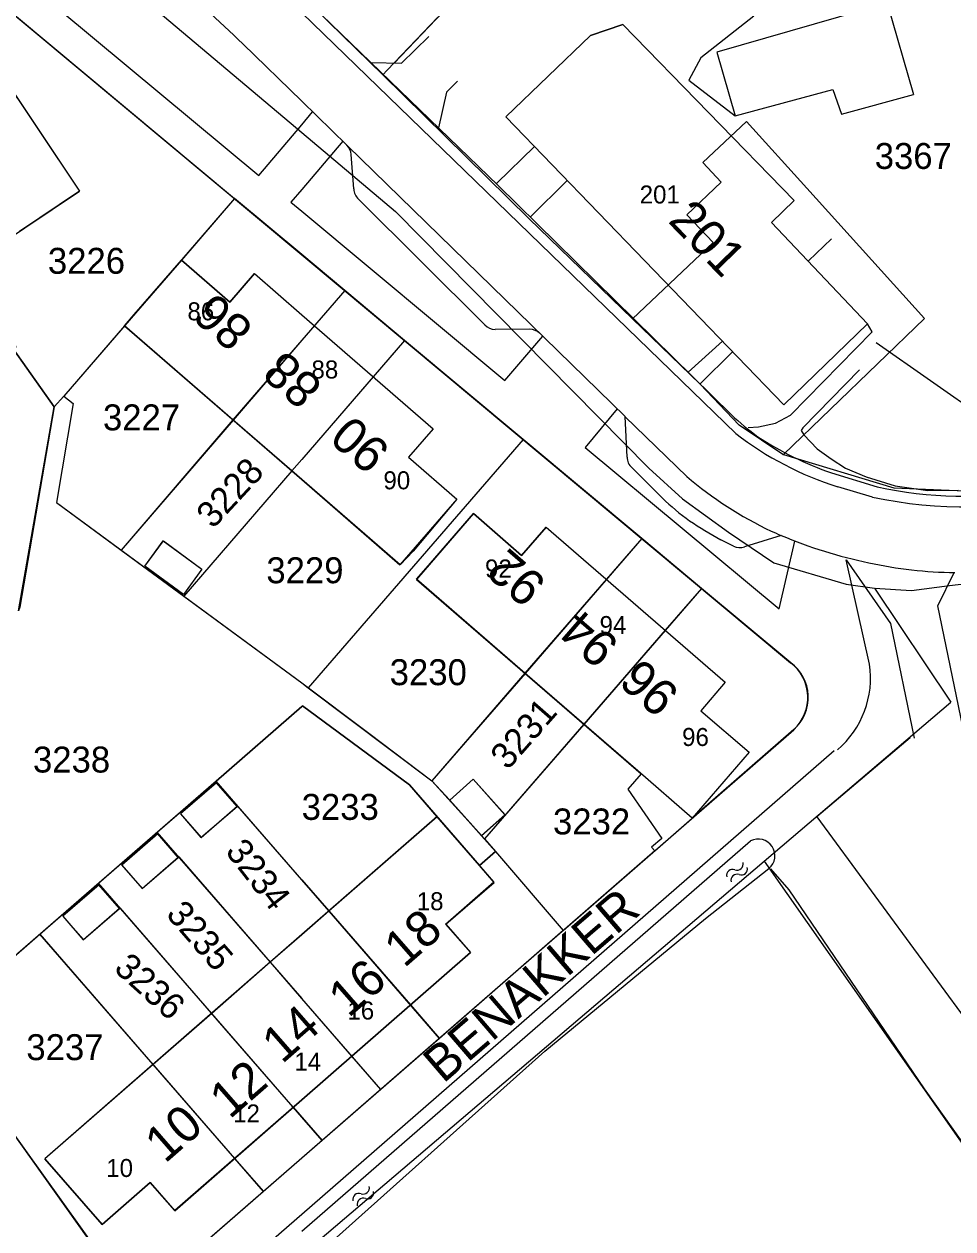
# Model space of a CAD drawing. Extents: x 148816 to 151297, y 399515 to 402500.
# Drawn here: x 150980.7 to 151045.2, y 400782.4 to 400866 of the extents above; entities that cross this region are included whole.
import ezdxf

# ---------------------------------------------------------------- set-up
doc = ezdxf.new("R2010")
doc.units = 0
for name, color, linetype in [('B01 Hoofdgebouw  [D] Norm', 7, 'Continuous'), ('B01 Hoofdgebouw  [T] Norm', 7, 'Continuous'), ('B01 hoofgebouw', 7, 'Continuous'), ('B02 Bijgebouw  [D] Norm', 7, 'Continuous'), ('B03 Overig opstal  [D] Norm', 7, 'Continuous'), ('B07 Tussenmuur  [T] Norm', 7, 'Continuous'), ('G01 perceelsgrens', 7, 'Continuous'), ('S05 Water  Norm', 7, 'Continuous'), ('T04 Haag heg  [D] Gem', 7, 'Continuous'), ('T09 Insteek water  [T] Norm', 7, 'Continuous'), ('V00 Kant verharding algemeen  [T] Norm', 7, 'Continuous'), ('V00 Kant verharding algemeen secundair  [T] Gem', 7, 'Continuous'), ('Z01 perceelnummer', 7, 'Continuous'), ('Z02 huisnummer', 7, 'Continuous'), ('Z02 Huisnummer  [Tekst] Norm', 7, 'Continuous'), ('Z06 straatnaam', 7, 'Continuous')]:
    doc.layers.add(name, color=color, linetype=linetype)

msp = doc.modelspace()

# ---------------------------------------------------------------- linework, layer by layer
at = {"layer": 'B01 Hoofdgebouw  [D] Norm'}
for p, q in [((151040.634, 400867.473), (151042.454, 400861.139)), ((151030.069, 400859.671), (151036.857, 400861.491)), ((151036.857, 400861.491), (151037.454, 400859.77)), ((151037.454, 400859.77), (151042.454, 400861.139))]:
    msp.add_line(p, q, dxfattribs=at)
msp.add_lwpolyline([(151023.548, 400814.002), (151022.632, 400812.943), (151024.985, 400809.517)], dxfattribs=at)
at = {"layer": 'B01 Hoofdgebouw  [T] Norm'}
for p, q in [((151020.03, 400865.24), (151022.29, 400866)), ((151034.18, 400853.79), (151022.29, 400866)), ((151014.17, 400859.59), (151020.03, 400865.24)), ((150978.767, 400863.1), (150984.578, 400854.427)), ((151033.46, 400839.61), (151014.17, 400859.59)), ((150976.557, 400849.055), (150984.578, 400854.427)), ((151034.18, 400853.79), (151032.59, 400852.25)), ((151032.59, 400852.25), (151039.27, 400845.23)), ((151036.754, 400851.132), (151035.164, 400849.592)), ((150991.652, 400849.645), (150987.696, 400845.081)), ((150995.002, 400846.741), (150991.652, 400849.645)), ((150996.714, 400848.716), (150995.002, 400846.741)), ((150996.714, 400848.716), (151000, 400845.862)), ((151000, 400845.862), (151009.119, 400837.941)), ((150987.696, 400845.081), (151000, 400834.417)), ((151039.27, 400845.23), (151033.46, 400839.61)), ((151009.119, 400837.941), (151007.412, 400835.971)), ((151007.412, 400835.971), (151010.766, 400833.065)), ((151000, 400834.417), (151006.817, 400828.508)), ((151010.766, 400833.065), (151006.817, 400828.508)), ((151011.909, 400832.06), (151007.957, 400827.492)), ((151015.259, 400829.162), (151011.909, 400832.06)), ((151016.96, 400831.128), (151015.259, 400829.162)), ((151016.96, 400831.128), (151029.394, 400820.351)), ((151007.957, 400827.492), (151023.548, 400814.002)), ((151029.394, 400820.351), (151027.685, 400818.379)), ((151027.685, 400818.379), (151031.056, 400815.515)), ((151031.056, 400815.515), (151027.102, 400810.927)), ((151009.387, 400811.029), (151000, 400802.839)), ((151013.338, 400806.5), (151009.387, 400811.029)), ((151009.987, 400803.577), (151013.338, 400806.5)), ((151011.713, 400801.599), (151009.987, 400803.577)), ((151000, 400802.839), (150982.179, 400787.29)), ((151011.713, 400801.599), (151000, 400791.376)), ((151000, 400791.376), (150991.19, 400783.686)), ((150986.156, 400782.731), (150982.179, 400787.29)), ((150989.488, 400785.637), (150986.156, 400782.731)), ((150991.19, 400783.686), (150989.488, 400785.637))]:
    msp.add_line(p, q, dxfattribs=at)
msp.add_lwpolyline([(151024.985, 400809.517), (151024.282, 400808.909), (151024.491, 400808.667), (151027.102, 400810.927)], dxfattribs=at)
at = {"layer": 'B01 hoofgebouw'}
for points in [[(151014.17, 400859.59), (151033.46, 400839.61), (151039.27, 400845.23), (151032.59, 400852.25), (151034.181, 400853.79), (151022.29, 400866), (151020.03, 400865.24), (151014.17, 400859.59)], [(150967.186, 400819.316), (150963.026, 400816.543), (150957.229, 400825.238), (150965.272, 400830.61), (150961.675, 400836.006), (150969.714, 400841.402), (150966.102, 400846.778), (150974.129, 400852.173), (150970.501, 400857.562), (150978.767, 400863.1), (150984.578, 400854.427), (150980.424, 400851.645)], [(151014.17, 400859.59), (151033.46, 400839.61)], [(150988.378, 400845.867), (150991.652, 400849.645), (150995.002, 400846.741), (150996.714, 400848.716), (151000, 400845.862)], [(151000, 400834.426), (150999.306, 400835.029), (150995.226, 400838.565), (150987.706, 400845.09), (150988.378, 400845.867)], [(151000, 400845.862), (151009.119, 400837.941), (151007.412, 400835.971), (151010.766, 400833.065), (151007.728, 400829.458)], [(151007.728, 400829.458), (151006.824, 400828.501), (151000, 400834.426)], [(151008.638, 400828.279), (151011.909, 400832.06), (151015.259, 400829.162), (151016.96, 400831.128), (151029.394, 400820.351), (151027.685, 400818.379), (151031.056, 400815.515), (151027.102, 400810.927), (151023.321, 400814.198)], [(150990.396, 400830.162), (150993.073, 400828.206), (150991.794, 400826.456), (150989.119, 400828.409), (150990.396, 400830.162)], [(151023.321, 400814.198), (151019.571, 400817.444), (151015.491, 400820.979), (151007.973, 400827.499), (151008.638, 400828.279)], [(151014.106, 400811.15), (151012.48, 400809.701), (151010.27, 400812.176), (151011.897, 400813.622)], [(151011.897, 400813.622), (151014.106, 400811.15)], [(150994.093, 400813.397), (150991.594, 400811.216), (150993.021, 400809.581), (150995.52, 400811.764)], [(150995.52, 400811.764), (150994.093, 400813.397)], [(151010, 400803.558), (151013.346, 400806.466), (151012.33, 400807.637), (151009.394, 400811.021), (151001.887, 400804.471), (151000, 400802.824)], [(150990.013, 400809.846), (150987.508, 400807.67), (150988.93, 400806.032), (150991.436, 400808.208)], [(150991.436, 400808.208), (150990.013, 400809.846)], [(150985.935, 400806.303), (150983.43, 400804.128), (150984.856, 400802.494), (150987.358, 400804.671)], [(150987.358, 400804.671), (150985.935, 400806.303)], [(151010, 400803.558), (151011.709, 400801.599)], [(151000, 400802.824), (150997.82, 400800.922), (150993.752, 400797.372), (150989.684, 400793.824), (150982.177, 400787.283), (150986.145, 400782.725), (150989.479, 400785.631), (150991.183, 400783.676), (151000, 400791.375)], [(151000, 400791.375), (151011.709, 400801.599)]]:
    msp.add_lwpolyline(points, dxfattribs=at)
at = {"layer": 'B02 Bijgebouw  [D] Norm'}
for p, q in [((151040.634, 400867.473), (151028.803, 400864.073)), ((151028.803, 400864.073), (151030.069, 400859.671))]:
    msp.add_line(p, q, dxfattribs=at)
at = {"layer": 'B03 Overig opstal  [D] Norm'}
for points in [[(150991.787, 400826.456), (150989.109, 400828.414), (150990.39, 400830.166), (150993.068, 400828.208)], [(151012.472, 400809.714), (151010.27, 400812.175), (151011.887, 400813.622), (151014.089, 400811.161)], [(150995.509, 400811.742), (150994.092, 400813.381), (150991.587, 400811.214), (150993.004, 400809.575)], [(150991.426, 400808.203), (150990.009, 400809.842), (150987.504, 400807.675), (150988.921, 400806.036)], [(150987.345, 400804.654), (150985.928, 400806.293), (150983.423, 400804.126), (150984.84, 400802.487)]]:
    msp.add_lwpolyline(points, close=True, dxfattribs=at)
at = {"layer": 'B07 Tussenmuur  [T] Norm'}
for p, q in [((151000, 400844.085), (150995.234, 400838.548)), ((151004.955, 400841.558), (151000, 400835.825)), ((151021.144, 400827.502), (151015.488, 400820.976)), ((151025.225, 400823.965), (151019.573, 400817.441)), ((151001.885, 400804.484), (151007.545, 400797.961)), ((150997.815, 400800.933), (151000, 400798.42)), ((151003.475, 400794.409), (151000, 400798.417)), ((150999.407, 400790.858), (150993.699, 400797.438)), ((150989.576, 400793.94), (150995.338, 400787.306))]:
    msp.add_line(p, q, dxfattribs=at)
at = {"layer": 'G01 perceelsgrens'}
for points in [[(150938.14, 400904.555), (150954.569, 400894.893), (150964.054, 400888.57), (150974.2, 400880.244), (151000, 400858.511)], [(150974.993, 400870.914), (150995.343, 400853.925)], [(151005.625, 400862.512), (151000, 400868.022)], [(151009.443, 400866.499), (151005.934, 400862.834), (151005.625, 400862.512)], [(151022.962, 400845.57), (151015.767, 400852.53), (151005.625, 400862.512)], [(150982.829, 400839.461), (150979.968, 400843.489), (150980.183, 400843.632), (150976.553, 400849.058), (150976.437, 400848.98), (150974.252, 400852.237), (150974.136, 400852.159), (150970.512, 400857.568), (150970.628, 400857.646), (150968.605, 400860.66)], [(151022.962, 400845.57), (151028.546, 400850.868), (151026.721, 400852.793), (151029.11, 400855.06), (151027.822, 400856.418), (151030.857, 400859.267)], [(151035.05, 400854.632), (151030.857, 400859.267)], [(151000, 400858.511), (151006.511, 400853.026), (151024.088, 400835.217), (151026.419, 400833.082), (151029.611, 400830.769), (151032.753, 400828.653), (151037.778, 400827.153), (151039.741, 400826.895)], [(151035.05, 400854.632), (151043.213, 400845.608)], [(150995.343, 400853.925), (150983.48, 400840.209)], [(151000, 400850.035), (150995.343, 400853.925)], [(151002.986, 400847.541), (151000, 400850.035)], [(151002.986, 400847.541), (151000, 400844.085)], [(151007.132, 400844.078), (151002.986, 400847.541)], [(151033.381, 400836.17), (151030.346, 400838.199), (151027.65, 400841.034), (151022.962, 400845.57)], [(151033.438, 400836.153), (151043.213, 400845.608)], [(151000, 400844.085), (150995.229, 400838.563), (150987.47, 400829.525)], [(151007.132, 400844.078), (151000, 400835.825)], [(151015.365, 400837.199), (151007.132, 400844.078)], [(150983.48, 400840.209), (150982.829, 400839.461)], [(150983.48, 400840.209), (150984.139, 400839.691), (150982.977, 400832.831), (150987.47, 400829.525)], [(150982.829, 400839.461), (150980.438, 400825.564), (150980.336, 400825.321)], [(151015.365, 400837.199), (151000.446, 400819.978)], [(151023.597, 400830.333), (151015.365, 400837.199)], [(151033.381, 400836.17), (151033.438, 400836.153)], [(151033.438, 400836.153), (151041.089, 400833.85), (151048.768, 400833.534), (151057.106, 400835.265)], [(151000, 400835.825), (150999.308, 400835.024), (150991.818, 400826.322)], [(151023.597, 400830.333), (151015.497, 400820.973), (151009.03, 400813.522)], [(151027.744, 400826.873), (151023.597, 400830.333)], [(150987.47, 400829.525), (150991.818, 400826.322)], [(151039.741, 400826.895), (151042.32, 400826.728), (151044.942, 400827.071), (151054.547, 400828.191)], [(150991.818, 400826.322), (151000, 400820.306)], [(151027.744, 400826.873), (151019.577, 400817.435), (151012.678, 400809.482)], [(151033.931, 400821.713), (151027.744, 400826.873)], [(151039.741, 400826.895), (151045.052, 400818.98)], [(151000, 400820.306), (151000.446, 400819.978)], [(151000.446, 400819.978), (151009.03, 400813.522)], [(150994.051, 400813.502), (151000, 400818.666)], [(151000, 400818.666), (151000.056, 400818.715), (151007.472, 400813.229)], [(151032.097, 400807.947), (151045.052, 400818.98)], [(151018.152, 400803.129), (151034.148, 400817.061)], [(150989.969, 400809.951), (150994.051, 400813.502)], [(151000, 400806.655), (150994.051, 400813.502)], [(151007.472, 400813.229), (151012.33, 400807.637), (151013.439, 400808.599)], [(151009.03, 400813.522), (151012.678, 400809.482)], [(150985.906, 400806.419), (150989.969, 400809.951)], [(151000, 400798.417), (150997.829, 400800.921), (150989.969, 400809.951)], [(151012.678, 400809.482), (151013.439, 400808.599)], [(151013.439, 400808.599), (151018.152, 400803.129)], [(151000, 400780.612), (151032.097, 400807.947)], [(151032.097, 400807.947), (151077.012, 400743.855)], [(150981.817, 400802.873), (150985.906, 400806.419)], [(151000, 400790.175), (150993.758, 400797.373), (150985.906, 400806.419)], [(151009.554, 400795.644), (151001.9, 400804.468), (151000, 400806.655)], [(150974.593, 400796.588), (150981.817, 400802.873)], [(150997.335, 400785.007), (150989.686, 400793.826), (150981.817, 400802.873)], [(151018.152, 400803.129), (151009.554, 400795.644)], [(151005.48, 400792.098), (151000, 400798.417)], [(150988.451, 400777.273), (150974.593, 400796.588)], [(151009.554, 400795.644), (151005.48, 400792.098)], [(151005.48, 400792.098), (151001.407, 400788.552)], [(151001.407, 400788.552), (151000, 400790.175)], [(151001.407, 400788.552), (151000, 400787.327)], [(151000, 400787.327), (150997.335, 400785.007)], [(150997.335, 400785.007), (150988.451, 400777.273)]]:
    msp.add_lwpolyline(points, dxfattribs=at)
msp.add_arc((151032.147, 400819.299), 3.002, 311.80807, 53.53336, dxfattribs=at)
at = {"layer": 'S05 Water  Norm'}
for centre, start, end in [((151030.208, 400807.741), 249.45403, 13.30905), ((151029.909, 400806.945), 69.45403, 193.30906), ((151030.207, 400806.607), 69.45403, 193.30906), ((151030.505, 400807.403), 249.45403, 13.30905), ((151004.267, 400785.26), 249.45403, 13.30905), ((151003.969, 400784.464), 69.45403, 193.30906), ((151004.266, 400784.126), 69.45403, 193.30906), ((151004.565, 400784.922), 249.45403, 13.30905)]:
    msp.add_arc(centre, 0.425, start, end, dxfattribs=at)
at = {"layer": 'T04 Haag heg  [D] Gem'}
for p, q in [((151011.52, 400868.667), (151006.405, 400863.327)), ((150995.338, 400853.918), (150991.646, 400849.65)), ((151002.986, 400847.541), (151000, 400844.085)), ((150987.695, 400845.082), (150983.48, 400840.209)), ((151007.132, 400844.078), (151004.955, 400841.558)), ((150979.968, 400843.489), (150982.829, 400839.461)), ((151038.706, 400842.036), (151034.777, 400838.023)), ((150982.829, 400839.461), (150983.48, 400840.209)), ((150984.139, 400839.691), (150982.977, 400832.831)), ((150983.48, 400840.209), (150984.139, 400839.691)), ((150980.336, 400825.321), (150982.829, 400839.461)), ((150995.234, 400838.548), (150987.47, 400829.525)), ((151034.777, 400838.023), (151034.652, 400837.819)), ((151034.652, 400837.819), (151034.832, 400837.515)), ((151015.365, 400837.199), (151000.446, 400819.978)), ((151034.832, 400837.515), (151035.778, 400836.558)), ((151035.778, 400836.558), (151036.748, 400835.854)), ((151000, 400835.825), (150999.306, 400835.019)), ((151036.748, 400835.854), (151037.743, 400835.202)), ((150999.305, 400835.019), (150991.818, 400826.322)), ((151037.743, 400835.202), (151039.169, 400834.603)), ((151039.169, 400834.603), (151041.18, 400833.983)), ((151041.18, 400833.983), (151043.441, 400833.669)), ((151043.441, 400833.669), (151045.548, 400833.685)), ((150982.977, 400832.831), (151000, 400820.306)), ((151023.597, 400830.333), (151021.144, 400827.502)), ((151027.744, 400826.873), (151025.224, 400823.965)), ((151015.488, 400820.976), (151009.03, 400813.522)), ((151000, 400818.666), (150994.051, 400813.502)), ((151019.573, 400817.441), (151012.678, 400809.482)), ((151042.222, 400816.495), (151035.733, 400811.022)), ((150994.051, 400813.502), (150974.593, 400796.588)), ((151000, 400806.655), (150995.55, 400811.777)), ((151035.733, 400811.022), (151061.812, 400775.503)), ((151013.439, 400808.599), (151018.152, 400803.129)), ((150991.464, 400808.236), (150997.815, 400800.933)), ((151000, 400806.655), (151001.884, 400804.483)), ((150993.746, 400797.383), (150987.398, 400804.7)), ((150981.817, 400802.873), (150989.673, 400793.828)), ((151007.544, 400797.961), (151009.554, 400795.644)), ((151005.48, 400792.098), (151003.476, 400794.41)), ((151003.481, 400794.405), (151003.476, 400794.41)), ((150999.407, 400790.859), (151001.407, 400788.552)), ((150995.338, 400787.306), (150997.335, 400785.007))]:
    msp.add_line(p, q, dxfattribs=at)
at = {"layer": 'T09 Insteek water  [T] Norm'}
for p, q in [((151000, 400782.271), (151031.15, 400809.34)), ((151032.521, 400807.399), (151033.792, 400805.958)), ((151033.792, 400805.958), (151043.194, 400792.144)), ((151043.194, 400792.144), (151052.088, 400779.601))]:
    msp.add_line(p, q, dxfattribs=at)
msp.add_lwpolyline([(151000, 400779.676), (151016.877, 400794.755), (151028.028, 400803.958), (151032.417, 400807.432)], dxfattribs=at)
msp.add_arc((151031.686, 400808.321), 1.151, 309.45312, 117.74356, dxfattribs=at)
at = {"layer": 'V00 Kant verharding algemeen  [T] Norm'}
for p, q in [((151031.38, 400866.581), (151027.683, 400863.686)), ((151027.683, 400863.686), (151026.866, 400862.149)), ((151026.866, 400862.149), (151030.069, 400859.671)), ((151013.527, 400855.001), (151016.145, 400857.544)), ((151018.424, 400855.184), (151015.86, 400852.636)), ((151000, 400850.026), (151033.922, 400821.709)), ((151033.907, 400838.879), (151039.575, 400844.683)), ((151039.575, 400844.683), (151039.27, 400845.23)), ((151026.822, 400841.864), (151029.189, 400844.034)), ((151029.9, 400843.297), (151027.64, 400841.061)), ((151032.871, 400838.339), (151033.907, 400838.879)), ((151030.969, 400838.046), (151031.705, 400838.076)), ((151031.705, 400838.076), (151032.871, 400838.339)), ((150954.13, 400825.226), (150990.558, 400774.209)), ((151000, 400820.306), (151004.738, 400816.75)), ((151007.472, 400813.229), (151000.056, 400818.715)), ((151034.145, 400817.077), (151027.102, 400810.927)), ((151004.738, 400816.75), (151009.03, 400813.522)), ((151000, 400783.435), (151036.948, 400815.615)), ((151009.394, 400811.021), (151007.472, 400813.229)), ((151009.03, 400813.522), (151010.27, 400812.176)), ((151012.48, 400809.701), (151013.439, 400808.599)), ((151024.491, 400808.667), (151000, 400787.33)), ((151013.439, 400808.599), (151012.33, 400807.637))]:
    msp.add_line(p, q, dxfattribs=at)
for points in [[(150976.386, 400872.694), (150997.032, 400855.528), (151000, 400859.044)], [(150974.953, 400870.933), (151000, 400850.026)], [(151000, 400868.02), (151013.625, 400854.839)], [(151030.118, 400837.61), (151000, 400866.801)], [(151000, 400860.681), (150995.918, 400864.662)], [(151004.81, 400863.367), (151006.914, 400863.314), (151008.814, 400865.167)], [(151010.814, 400862.07), (151010.054, 400861.304), (151009.499, 400858.83)], [(151003.134, 400857.624), (151000, 400860.681)], [(151000, 400859.044), (151000.751, 400859.934)], [(151002.851, 400857.9), (151000, 400854.557)], [(151003.614, 400854.587), (151003.432, 400856.984)], [(151000, 400854.557), (150999.248, 400853.675), (151000, 400853.048)], [(151013.622, 400854.835), (151029.818, 400838.92)], [(151012.709, 400845.151), (151003.945, 400853.886)], [(151000, 400853.048), (151014.1, 400841.292), (151016.72, 400844.373)], [(151015.823, 400844.851), (151013.424, 400844.844)], [(151021.888, 400839.338), (151019.671, 400836.653), (151033.133, 400825.458), (151034.225, 400830.157)], [(151022.581, 400835.977), (151022.438, 400838.8)], [(151025.022, 400833.146), (151022.9, 400835.26)], [(151036.757, 400834.88), (151039.93, 400833.927)], [(151039.597, 400833.205), (151037.195, 400833.922)], [(151033.261, 400830.547), (151030.735, 400829.748)], [(151029.961, 400829.806), (151029.073, 400830.248)], [(151039.408, 400821.606), (151037.771, 400828.85), (151040.848, 400824.436), (151042.504, 400816.48)], [(151045.877, 400817.261), (151044.137, 400825.661), (151045.278, 400827.97)], [(151000, 400787.33), (150988.403, 400777.227)], [(150990.117, 400774.827), (151000, 400783.435)]]:
    msp.add_lwpolyline(points, dxfattribs=at)
for centre, radius, start, end in [((150738.878, 400594.447), 372.942, 46.43138, 48.58932), ((151002.282, 400856.838), 1.16, 7.24425, 42.69148), ((151004.599, 400854.623), 0.985, 182.11207, 228.43966), ((151013.418, 400845.816), 0.972, 223.17409, 270.35139), ((151015.808, 400843.832), 1.02, 46.65509, 89.1664), ((151042.718, 400852.566), 18.778, 226.60941, 233.89626), ((151044.088, 400855.783), 22.922, 232.44986, 252.49987), ((151044.771, 400857.589), 24.081, 236.99289, 250.56156), ((151023.495, 400835.954), 0.915, 178.58416, 229.38529), ((151045.838, 400860.103), 26.835, 257.28081, 280.77928), ((151036.436, 400844.88), 16.37, 225.7926, 234.43568), ((151046.128, 400863.937), 31.418, 258.00299, 283.35183), ((151041.606, 400853.227), 26.175, 235.85663, 241.39169), ((151045.903, 400860.445), 32.461, 245.76819, 247.07966), ((151045.903, 400860.445), 32.461, 247.09192, 258.36427), ((151030.419, 400830.719), 1.021, 243.38413, 288.04493), ((151045.534, 400856.303), 28.334, 257.40534, 269.57293), ((151032.105, 400819.3), 3.017, 312.53344, 52.97912), ((151032.87, 400820.671), 6.605, 310.67918, 8.14114)]:
    msp.add_arc(centre, radius, start, end, dxfattribs=at)
at = {"layer": 'V00 Kant verharding algemeen secundair  [T] Gem'}
for points in [[(151022.438, 400838.8), (151015.922, 400845.15), (151003.172, 400857.587)], [(151026.718, 400834.63), (151022.454, 400838.785)]]:
    msp.add_lwpolyline(points, dxfattribs=at)
msp.add_arc((151043.949, 400854.878), 26.587, 229.60248, 244.68436, dxfattribs=at)
at = {"layer": 'Z01 perceelnummer'}
msp.add_lwpolyline([(151047.392, 400838.632), (151039.855, 400843.905)], dxfattribs=at)

# ---------------------------------------------------------------- texts
for s, p in [('3367', (151039.76, 400855.978)), ('3226', (150982.385, 400848.701)), ('3227', (150986.206, 400837.838)), ('3229', (150997.544, 400827.227)), ('3230', (151006.104, 400820.153)), ('3238', (150981.35, 400814.09)), ('3233', (150999.994, 400810.805)), ('3232', (151017.436, 400809.795)), ('3237', (150980.89, 400794.131))]:
    msp.add_text(s, height=1.8, dxfattribs=at).set_placement(p)
for s, rotation, p in [('3228', 47.24175, (150993.846, 400830.947)), ('3231', 48.79779, (151014.296, 400814.201)), ('3234', 307.85489, (150994.643, 400808.598)), ('3235', 310.98653, (150990.516, 400804.215)), ('3236', 318.00001, (150986.887, 400800.385))]:
    msp.add_text(s, height=1.8, rotation=rotation, dxfattribs=at).set_placement(p)
at = {"layer": 'Z02 huisnummer'}
for s, rotation, p in [('201', 314.0276, (151025.353, 400852.327)), ('86', 139.01347, (150996.757, 400845.059)), ('88', 139.01347, (151001.57, 400841.049)), ('90', 139.01347, (151006.264, 400836.563)), ('92', 139.09427, (151017.11, 400827.326)), ('94', 139.09427, (151022.156, 400823.088)), ('96', 139.09427, (151026.343, 400819.69)), ('18', 41.1482, (151007.111, 400800.483)), ('16', 41.1482, (151003.246, 400797.025)), ('14', 41.1482, (150998.635, 400793.823)), ('12', 41.1482, (150995.002, 400789.988)), ('10', 41.1482, (150990.51, 400786.915))]:
    msp.add_text(s, height=2.5, rotation=rotation, dxfattribs=at).set_placement(p)
at = {"layer": 'Z02 Huisnummer  [Tekst] Norm'}
for s, p in [('201', (151023.45, 400853.58)), ('86', (150992.068, 400845.472)), ('88', (151000.674, 400841.436)), ('90', (151005.668, 400833.746)), ('92', (151012.718, 400827.625)), ('94', (151020.667, 400823.7)), ('96', (151026.395, 400815.932)), ('18', (151007.979, 400804.534)), ('16', (151003.169, 400796.951)), ('14', (150999.49, 400793.405)), ('12', (150995.239, 400789.807)), ('10', (150986.432, 400786.022))]:
    msp.add_text(s, height=1.25, dxfattribs=at).set_placement(p)
at = {"layer": 'Z06 straatnaam'}
msp.add_text('BENAKKER', height=2.5, rotation=40.70074, dxfattribs=at).set_placement((151009.817, 400792.465))

doc.saveas('drawing.dxf')
